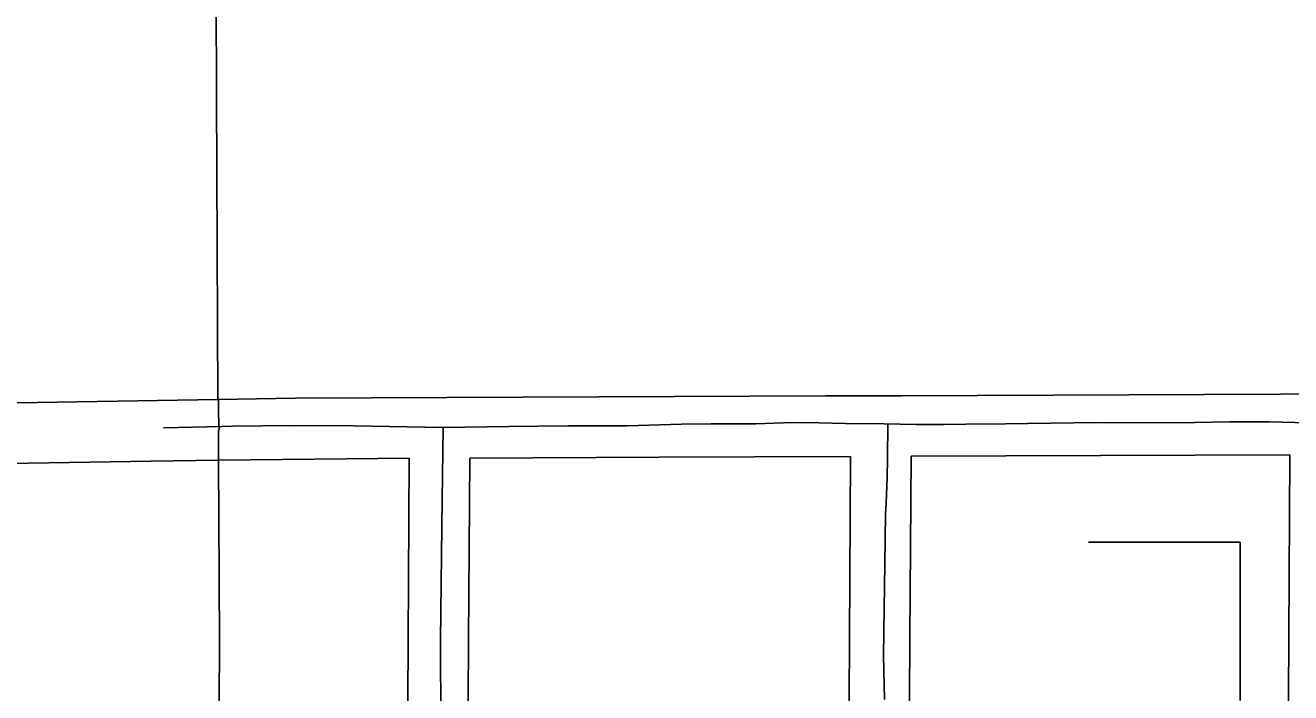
# Model space of a CAD drawing. Extents: x -25029 to 2274964, y -81170 to 687028.
# Drawn here: x 11250 to 12085, y -64448 to -64007 of the extents above; entities that cross this region are included whole.
import ezdxf

# ---------------------------------------------------------------- set-up
doc = ezdxf.new("R2010")
doc.units = 0
for name, color, linetype in [('81911BEA - RW_X_Fee_RW', 7, 'Continuous'), ('AP_X_Lights', 7, 'Continuous'), ('DV_X_Corp_Line', 7, 'Continuous'), ('GE_X_CL_2000', 7, 'Continuous'), ('TI_SHEET', 7, 'Continuous')]:
    doc.layers.add(name, color=color, linetype=linetype)

msp = doc.modelspace()

# ---------------------------------------------------------------- linework, layer by layer
at = {"layer": '81911BEA - RW_X_Fee_RW'}
for p, q in [((11377.05, -64254.2), (11116.97, -64258.32)), ((11503.23, -64292.91), (11377.68, -64294.2))]:
    msp.add_line(p, q, dxfattribs=at)
for points in [[(12120.21, -64250.42), (12078.21, -64250.59), (12028.21, -64250.79), (11978.2, -64251), (11928.2, -64251.2), (11878.2, -64251.4), (11828.19, -64251.61), (11778.19, -64251.81), (11728.19, -64252.01), (11678.18, -64252.22), (11628.18, -64252.42), (11578.17, -64252.62), (11528.17, -64252.82), (11478.17, -64253.03), (11428.16, -64253.23), (11377.05, -64254.2)], [(11377.68, -64294.2), (11332.79, -64294.91), (11076.98, -64298.96)], [(11497.77, -65263.8), (11498.96, -65052.9), (11499.18, -65012.9), (11499.41, -64972.91), (11499.63, -64932.91), (11499.85, -64892.91), (11500.08, -64852.91), (11500.3, -64812.91), (11500.53, -64772.91), (11500.75, -64732.91), (11500.98, -64692.91), (11501.2, -64652.91), (11501.43, -64612.91), (11501.65, -64572.91), (11501.88, -64532.91), (11502.1, -64492.91), (11502.33, -64452.91), (11502.55, -64412.91), (11502.78, -64372.91), (11503, -64332.92), (11503.23, -64292.91)], [(11537.68, -65274.54), (11540.06, -64852.75), (11541.19, -64652.75), (11542.32, -64452.75), (11542.55, -64412.75), (11543.23, -64292.76)], [(11794.45, -64291.72), (11668.24, -64292.24), (11543.23, -64292.76)], [(11788.84, -65292.21), (11789.74, -65131.71), (11789.96, -65091.71), (11790.19, -65051.71), (11790.3, -65031.72), (11790.41, -65011.71), (11790.63, -64971.71), (11790.86, -64931.71), (11791.08, -64891.72), (11791.31, -64851.71), (11791.53, -64811.71), (11791.76, -64771.72), (11791.98, -64731.72), (11792.2, -64691.72), (11792.43, -64651.71), (11792.65, -64611.71), (11792.88, -64571.72), (11793.1, -64531.72), (11793.33, -64491.72), (11793.55, -64451.71), (11793.77, -64411.72), (11794, -64371.72), (11794.22, -64331.72), (11794.45, -64291.72)], [(11828.84, -65292.05), (11830.19, -65051.55), (11830.41, -65011.55), (11831.31, -64851.56), (11831.53, -64811.56), (11832.01, -64726.56), (11832.43, -64651.56), (11832.66, -64611.56), (11833.55, -64451.56), (11833.78, -64411.56), (11834.45, -64291.56)], [(12084.47, -64290.61), (11959.46, -64291.09), (11834.45, -64291.56)], [(12078.86, -65290.9), (12079.51, -65175.61), (12079.76, -65130.61), (12079.98, -65090.6), (12080.21, -65050.6), (12080.43, -65010.6), (12080.65, -64970.61), (12080.88, -64930.61), (12081.1, -64890.61), (12081.33, -64850.61), (12081.55, -64810.61), (12081.78, -64770.61), (12082, -64730.61), (12082.22, -64690.61), (12082.45, -64650.61), (12082.67, -64610.61), (12082.9, -64570.61), (12083.12, -64530.61), (12083.35, -64490.61), (12083.57, -64450.61), (12083.79, -64410.61), (12084.02, -64370.62), (12084.24, -64330.62), (12084.47, -64290.61)]]:
    msp.add_lwpolyline(points, dxfattribs=at)
at = {"layer": 'AP_X_Lights'}
msp.add_line((11341.21, -64272.8), (11379.78, -64271.84), dxfattribs=at)
at = {"layer": 'DV_X_Corp_Line'}
for p, q in [((11375.7, -63960.53), (11376.12, -64053.45)), ((11375.7, -63960.53), (11376.12, -64053.45)), ((11376.12, -64053.45), (11375.7, -63960.53)), ((11376.12, -64053.45), (11375.7, -63960.53)), ((11376.12, -64053.45), (11377.05, -64254.2)), ((11376.12, -64053.45), (11377.05, -64254.2)), ((11377.05, -64254.2), (11376.12, -64053.45)), ((11377.05, -64254.2), (11376.12, -64053.45)), ((11377.05, -64254.2), (11377.42, -64254.19)), ((11377.05, -64254.2), (11377.42, -64254.19)), ((11377.42, -64254.19), (11377.05, -64254.2)), ((11377.42, -64254.19), (11377.05, -64254.2)), ((11377.42, -64254.19), (11377.42, -64263.88)), ((11377.42, -64254.19), (11377.42, -64263.88)), ((11377.42, -64263.88), (11377.42, -64254.19)), ((11377.42, -64263.88), (11377.42, -64254.19)), ((11377.42, -64263.88), (11377.82, -64274.07)), ((11377.42, -64263.88), (11377.82, -64274.07)), ((11377.82, -64274.07), (11377.42, -64263.88)), ((11377.82, -64274.07), (11377.42, -64263.88)), ((11377.82, -64274.07), (11377.42, -64274.07)), ((11377.42, -64274.07), (11377.42, -64284.82)), ((11377.82, -64274.07), (11377.42, -64274.07)), ((11377.42, -64274.07), (11377.42, -64284.82)), ((11377.42, -64284.82), (11377.42, -64274.07)), ((11377.42, -64274.07), (11377.82, -64274.07)), ((11377.42, -64284.82), (11377.42, -64274.07)), ((11377.42, -64274.07), (11377.82, -64274.07)), ((11377.42, -64284.82), (11377.47, -64294.2)), ((11377.42, -64284.82), (11377.47, -64294.2)), ((11377.47, -64294.2), (11377.42, -64284.82)), ((11377.47, -64294.2), (11377.42, -64284.82)), ((11377.47, -64294.2), (11377.68, -64333.44)), ((11377.47, -64294.2), (11377.68, -64333.44)), ((11377.68, -64333.44), (11377.47, -64294.2)), ((11377.68, -64333.44), (11377.47, -64294.2)), ((11377.68, -64333.44), (11377.88, -64370.52)), ((11377.68, -64333.44), (11377.88, -64370.52)), ((11377.88, -64370.52), (11377.68, -64333.44)), ((11377.88, -64370.52), (11377.68, -64333.44)), ((11377.88, -64370.52), (11377.88, -64371.97)), ((11377.88, -64370.52), (11377.88, -64371.97)), ((11377.88, -64371.97), (11377.88, -64370.52)), ((11377.88, -64371.97), (11377.88, -64370.52)), ((11377.88, -64371.97), (11377.89, -64373.44)), ((11377.88, -64371.97), (11377.89, -64373.44)), ((11377.89, -64373.44), (11377.88, -64371.97)), ((11377.89, -64373.44), (11377.88, -64371.97)), ((11377.89, -64373.44), (11378.1, -64413.43)), ((11377.89, -64373.44), (11378.1, -64413.43)), ((11378.1, -64413.43), (11377.89, -64373.44)), ((11378.1, -64413.43), (11377.89, -64373.44)), ((11378.12, -64415.82), (11377.92, -64453.43)), ((11378.12, -64415.82), (11377.92, -64453.43)), ((11377.92, -64453.43), (11378.12, -64415.82)), ((11377.92, -64453.43), (11378.12, -64415.82)), ((11378.1, -64413.43), (11378.12, -64415.82)), ((11378.1, -64413.43), (11378.12, -64415.82)), ((11378.12, -64415.82), (11378.1, -64413.43)), ((11378.12, -64415.82), (11378.1, -64413.43))]:
    msp.add_line(p, q, dxfattribs=at)
at = {"layer": 'GE_X_CL_2000'}
for points in [[(11525.77, -64272.6), (11569.13, -64271.86), (11608.46, -64271.42), (11647.22, -64271.4), (11683.11, -64270.43), (11702.5, -64270.29), (11732.12, -64270.2), (11756.21, -64269.34), (11773.87, -64269.49), (11791.33, -64269.89), (11816.46, -64270.28)], [(11819.25, -64270.31), (11818.92, -64293.31), (11818.63, -64305.65), (11817.98, -64322.76), (11817.72, -64329.53), (11817.13, -64362.55), (11816.69, -64392.34), (11816.36, -64422.9), (11816.93, -64452.15)], [(11816.46, -64270.28), (11838.03, -64270.53), (11856.14, -64270.69), (11870.72, -64270.47), (11896.86, -64270.14), (11911.26, -64269.95), (11957.21, -64269.3), (12007.13, -64269.48), (12021.72, -64269.36), (12044.81, -64268.97), (12070.99, -64268.96), (12104.67, -64269.77)], [(11379.78, -64271.84), (11386.73, -64271.67), (11426.72, -64271.38), (11466.59, -64271.52), (11525.77, -64272.6)], [(11525.77, -64272.6), (11525.07, -64320.24), (11524.55, -64356.41), (11523.93, -64413.39), (11524.13, -64468.06), (11522.7, -64513.5), (11523.04, -64590.89), (11523.05, -64637.89), (11522.1, -64690.24), (11522.06, -64742.5), (11522.12, -64787.6), (11521.2, -64885.94), (11521, -64932.03), (11521.2, -64983.86), (11521.01, -65037.02), (11520.53, -65081.53), (11520.7, -65130.67), (11519.9, -65177.97), (11519.2, -65225.96), (11518.25, -65271.13), (11518.22, -65299.44)]]:
    msp.add_lwpolyline(points, dxfattribs=at)
at = {"layer": 'TI_SHEET'}
msp.add_lwpolyline([(11951.64, -64348.36), (12051.64, -64348.36), (12051.64, -64452.9)], dxfattribs=at)

doc.saveas('drawing.dxf')
